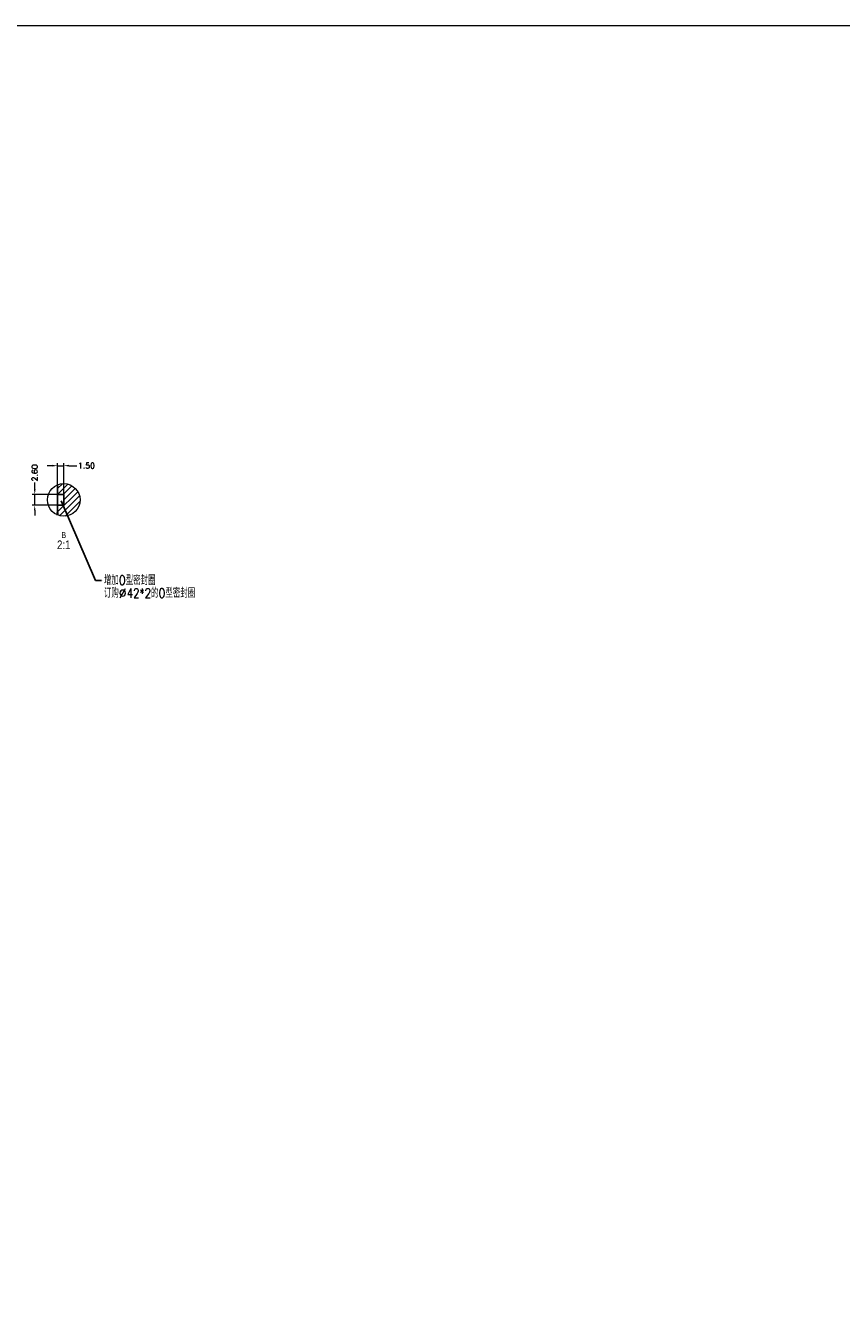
# Model space of a CAD drawing. Header units: millimetres. Extents: x 5437 to 18441, y -4466 to 3128.
# Tile 486 of 497: x 15459 to 15854, y -540 to 80. Entities that reach past the tile are written whole.
import ezdxf
from ezdxf.lldxf.tags import DXFTag

# ---------------------------------------------------------------- set-up
doc = ezdxf.new("R2010")
doc.units = ezdxf.units.MM
doc.layers.add('1', color=7, linetype='Continuous', true_color=0xffffff)
doc.styles.add('Arial', font='arial.ttf')
doc.styles.add('hershey-sans', font='simplex.shx')
tags = doc.linetypes.add('PHANTOM', pattern=[50.5, 18, -6.5, 6.5, -6.5, 6.5, -6.5]).pattern_tags.tags
tags[14:15] = [DXFTag(74, 4), DXFTag(75, 0), DXFTag(340, '0'), DXFTag(46, 0.0), DXFTag(50, 0.0), DXFTag(44, 0.0), DXFTag(45, 0.0)]
tags[12:13] = [DXFTag(74, 4), DXFTag(75, 0), DXFTag(340, '0'), DXFTag(46, 0.0), DXFTag(50, 0.0), DXFTag(44, 0.0), DXFTag(45, 0.0)]
tags[10:11] = [DXFTag(74, 4), DXFTag(75, 0), DXFTag(340, '0'), DXFTag(46, 0.0), DXFTag(50, 0.0), DXFTag(44, 0.0), DXFTag(45, 0.0)]
tags[8:9] = [DXFTag(74, 4), DXFTag(75, 0), DXFTag(340, '0'), DXFTag(46, 0.0), DXFTag(50, 0.0), DXFTag(44, 0.0), DXFTag(45, 0.0)]
tags[6:7] = [DXFTag(74, 4), DXFTag(75, 0), DXFTag(340, '0'), DXFTag(46, 0.0), DXFTag(50, 0.0), DXFTag(44, 0.0), DXFTag(45, 0.0)]
tags[4:5] = [DXFTag(74, 4), DXFTag(75, 0), DXFTag(340, '0'), DXFTag(46, 0.0), DXFTag(50, 0.0), DXFTag(44, 0.0), DXFTag(45, 0.0)]
doc.dimstyles.get("Standard").update_dxf_attribs({"dimtxt": 0.18, "dimasz": 0.18, "dimexe": 0.18, "dimexo": 0.0625, "dimgap": 0.09, "dimtad": 0, "dimtih": 1, "dimtoh": 1, "dimdec": 4, "dimzin": 0, "dimdsep": 46, "dimtxsty": 'Standard', "dimcen": 0.09, "dimadec": 0, "dimazin": 0, "dimtfac": 1, "dimtdec": 4, "dimtofl": 0, "dimtmove": 0, "dimatfit": 3, "dimfxl": 1, "dimtolj": 1, "dimtzin": 0, "dimarcsym": 0})

# ---------------------------------------------------------------- blocks, each defined once
blk = doc.blocks.new('HATCH1')
at = {"color": 2, "lineweight": 13}
for p, q in [((317.64, 224.74), (320.02, 227.13)), ((317.64, 221.92), (322.62, 226.9)), ((317.64, 213.43), (327.45, 223.25)), ((320.41, 221.86), (324.62, 226.08)), ((320.64, 219.26), (326.22, 224.84)), ((318.65, 211.62), (328.28, 221.25)), ((321.25, 211.39), (328.51, 218.65)), ((317.64, 216.26), (318.04, 216.66))]:
    blk.add_line(p, q, dxfattribs=at)
blk = doc.blocks.new('LABLE3D_1', base_point=(338.95, 180.32))
at = {"layer": '1', "color": 6, "linetype": 'Continuous', "lineweight": 18, "insert": (340.05, 171.91), "char_height": 3, "attachment_point": 7, "line_spacing_factor": 0.824923, "style": 'Arial'}
blk.add_mtext('\\fArial|b0|i0;\\W0.8000;\\Fsimplex.shx,gbcbig.shx;\\H1.50x;增加O型密封圈\\P订购{\\W1.0000;%%c}42*2的O型密封圈\\H1.00x;\\fArial|b0|i0;', dxfattribs=at)
blk = doc.blocks.new('*D105')
at = {"layer": '1', "color": 80, "linetype": 'Continuous', "lineweight": 13, "transparency": 16777216}
for p, q in [((15472.33, -133.01), (15469.83, -133.01)), ((15474.83, -146.48), (15474.83, -131.81)), ((15474.83, -133.01), (15477.83, -133.01)), ((15477.83, -146.48), (15477.83, -131.81)), ((15480.33, -133.01), (15484.17, -133.01))]:
    blk.add_line(p, q, dxfattribs=at)
at = {"layer": '1', "color": 80, "linetype": 'Continuous', "lineweight": 20, "transparency": 16777216}
for points in [[(15472.33, -132.59), (15472.33, -133.43), (15474.83, -133.01)], [(15480.33, -132.59), (15480.33, -133.43), (15477.83, -133.01)]]:
    blk.add_solid(points, dxfattribs=at)
at = {"layer": 'Defpoints', "color": 0, "linetype": 'Continuous', "lineweight": 20, "transparency": 16777216}
for p in [(15477.83, -133.01), (15474.83, -146.98), (15477.83, -146.98)]:
    blk.add_point(p, dxfattribs=at)
at = {"layer": '1', "color": 4, "linetype": 'Continuous', "lineweight": 13, "transparency": 16777216, "insert": (15484.67, -131.63), "char_height": 2.75, "attachment_point": 1, "style": 'hershey-sans'}
blk.add_mtext('\\A1;1.50', dxfattribs=at)
blk = doc.blocks.new('*D107')
at = {"layer": '1', "color": 80, "linetype": 'Continuous', "lineweight": 13, "transparency": 16777216}
for p, q in [((15463.8, -144.48), (15463.8, -141.11)), ((15474.33, -146.98), (15462.6, -146.98)), ((15463.8, -152.18), (15463.8, -146.98)), ((15474.33, -152.18), (15462.6, -152.18)), ((15463.8, -154.68), (15463.8, -157.18))]:
    blk.add_line(p, q, dxfattribs=at)
at = {"layer": '1', "color": 80, "linetype": 'Continuous', "lineweight": 20, "transparency": 16777216}
for points in [[(15463.38, -144.48), (15464.21, -144.48), (15463.8, -146.98)], [(15463.38, -154.68), (15464.21, -154.68), (15463.8, -152.18)]]:
    blk.add_solid(points, dxfattribs=at)
at = {"layer": 'Defpoints', "color": 0, "linetype": 'Continuous', "lineweight": 20, "transparency": 16777216}
for p in [(15474.83, -146.98), (15463.8, -152.18), (15474.83, -152.18)]:
    blk.add_point(p, dxfattribs=at)
at = {"layer": '1', "color": 4, "linetype": 'Continuous', "lineweight": 13, "transparency": 16777216, "insert": (15462.42, -140.61), "char_height": 2.75, "attachment_point": 1, "rotation": 90, "style": 'hershey-sans'}
blk.add_mtext('\\A1;2.60', dxfattribs=at)

msp = doc.modelspace()

# ---------------------------------------------------------------- linework, layer by layer
at = {"color": 0, "lineweight": 20}
msp.add_lwpolyline([(14900.553, 79.80386), (16807.46596, 79.80386), (16807.46596, -1158.94869), (14900.553, -1158.94869)], close=True, dxfattribs=at)
at = {"layer": '1', "color": 7, "linetype": 'Continuous', "lineweight": 25}
for p, q in [((15474.8294, -142.27441), (15474.8294, -146.98023)), ((15474.8294, -146.98023), (15477.8294, -146.98023)), ((15474.8294, -152.17927), (15474.8294, -146.98023)), ((15477.8294, -152.18023), (15477.8294, -146.98023)), ((15474.8294, -152.18023), (15477.8294, -152.18023)), ((15474.8294, -152.18023), (15474.8294, -156.88606))]:
    msp.add_line(p, q, dxfattribs=at)
at = {"layer": '1', "color": 254, "linetype": 'Continuous', "lineweight": 35}
msp.add_line((15474.8294, -156.88606), (15474.8294, -155.58023), dxfattribs=at)
at = {"layer": '1', "color": 80, "lineweight": 13}
msp.add_line((15496.64694, -188.51795), (15496.64694, -188.51795), dxfattribs=at)
at = {"layer": '1', "color": 6, "linetype": 'PHANTOM', "lineweight": 13}
msp.add_circle((15477.8294, -149.58023), 7.89779, dxfattribs=at)

# ---------------------------------------------------------------- block references
at = {"layer": '1', "color": 2, "linetype": 'Continuous', "lineweight": 13}
msp.add_blockref('HATCH1', (15157.19425, -368.83937), dxfattribs=at)
at = {"layer": '1', "color": 80, "linetype": 'Continuous', "lineweight": 13}
msp.add_blockref('LABLE3D_1', (15496.14694, -188.51795), dxfattribs=at)

# ---------------------------------------------------------------- texts
at = {"layer": '1', "color": 6, "linetype": 'Continuous', "lineweight": 13, "insert": (15477.8294, -173.36917), "char_height": 3, "attachment_point": 8, "line_spacing_factor": 0.824923, "style": 'Arial'}
msp.add_mtext('\\fArial|b0|i0;\\W0.8000;\\H1.00x;B\\H1.00x;\\P\\H1.00x;\\H1.00x;\\H1.40x;2:1\\H1.00x;', dxfattribs=at)

# ---------------------------------------------------------------- dimensions: what is measured, and where the dimension line sits
at = {"layer": '1', "color": 4, "linetype": 'Continuous', "lineweight": 13}
dim = msp.add_linear_dim(base=(15463.79718, -152.18023), p1=(15474.8294, -146.98023), p2=(15474.8294, -152.18023), angle=90, dimstyle='Standard', override={"dimtxt": 2.75, "dimasz": 2.5, "dimexe": 1.2, "dimexo": 0.5, "dimgap": 0.5, "dimtih": 0, "dimtoh": 0, "dimdec": 2, "dimlfac": 0.5, "dimdsep": 46, "dimlunit": 2, "dimtxsty": 'hershey-sans', "dimsah": 1, "dimse1": 0, "dimse2": 0, "dimsd1": 0, "dimsd2": 0, "dimclrd": 80, "dimclre": 80, "dimclrt": 4, "dimtol": 0, "dimtm": -0.1, "dimtfac": 0.727273, "dimtdec": 2, "dimtofl": 1, "dimtmove": 0, "dimlwd": 13, "dimlwe": 13}, dxfattribs=at)
dim.commit()
dim.dimension.update_dxf_attribs({"geometry": '*D107', "text_midpoint": (15463.79718, -136.41476), "dimtype": 160})
dim = msp.add_linear_dim(base=(15477.8294, -133.00972), p1=(15474.8294, -146.98023), p2=(15477.8294, -146.98023), dimstyle='Standard', override={"dimtxt": 2.75, "dimasz": 2.5, "dimexe": 1.2, "dimexo": 0.5, "dimgap": 0.5, "dimtih": 0, "dimtoh": 0, "dimdec": 2, "dimlfac": 0.5, "dimdsep": 46, "dimlunit": 2, "dimtxsty": 'hershey-sans', "dimsah": 1, "dimse1": 0, "dimse2": 0, "dimsd1": 0, "dimsd2": 0, "dimclrd": 80, "dimclre": 80, "dimclrt": 4, "dimtol": 0, "dimtm": -0.1, "dimtfac": 0.727273, "dimtdec": 2, "dimtofl": 1, "dimtmove": 0, "dimlwd": 13, "dimlwe": 13}, dxfattribs=at)
dim.commit()
dim.dimension.update_dxf_attribs({"geometry": '*D105', "text_midpoint": (15488.60186, -133.00972), "dimtype": 160})

# ---------------------------------------------------------------- leaders
at = {"layer": '1', "color": 80, "linetype": 'Continuous', "lineweight": 13}
msp.add_leader([(15476.54405, -150.05099), (15493.14694, -188.51795), (15496.14694, -188.51795)], dimstyle='Standard', override={"dimasz": 2.5}, dxfattribs=at)

doc.saveas('drawing.dxf')
